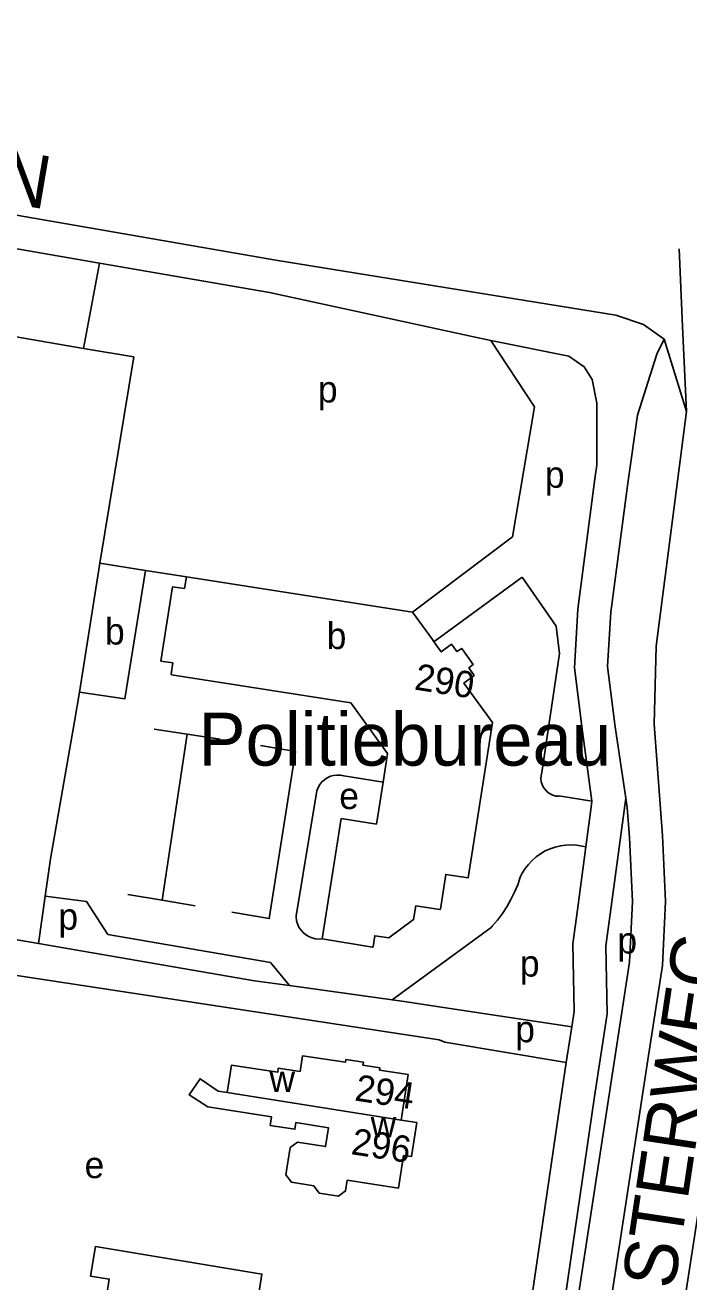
# Model space of a CAD drawing. Extents: x 161093 to 163177, y 379000 to 380904.
# Drawn here: x 161584.6 to 161685, y 380685.4 to 380875.4 of the extents above; entities that cross this region are included whole.
import ezdxf

# ---------------------------------------------------------------- set-up
doc = ezdxf.new("R2010")
doc.units = 0
for name, color, linetype in [('BLT_Basislijn', 7, 'Continuous'), ('BLT_Bebouwing', 7, 'Continuous'), ('BLT_Bebouwing_beschrifting', 7, 'Continuous'), ('BLT_Centroide', 7, 'Continuous'), ('BLT_Huisnummer', 7, 'Continuous'), ('BLT_Onderverdeling_panden', 7, 'Continuous'), ('BLT_Straatnaam_hoofdweg', 7, 'Continuous'), ('BLT_Vlakafsluiter', 7, 'Continuous')]:
    doc.layers.add(name, color=color, linetype=linetype)

msp = doc.modelspace()

# ---------------------------------------------------------------- linework, layer by layer
at = {"layer": 'BLT_Basislijn'}
for p, q in [((161593.47, 380826.51), (161595.88, 380839.4)), ((161559.79, 380832.24), (161593.47, 380826.51)), ((161653.41, 380828.05), (161655.07, 380827.71)), ((161655.07, 380827.71), (161666.87, 380825.33)), ((161684.7, 380816.97), (161681.32, 380827.9)), ((161609.03, 380791.96), (161602.83, 380792.94)), ((161592.1, 380770.1), (161592.87, 380774.51)), ((161588.47, 380749.33), (161592.1, 380770.1)), ((161604.14, 380768.93), (161609.14, 380768.18)), ((161609.14, 380768.18), (161605.35, 380743.06)), ((161609.14, 380768.18), (161614.13, 380767.43)), ((161632.82, 380761.89), (161638.77, 380760.93)), ((161628.71, 380759.3), (161625.61, 380740.73)), ((161665.25, 380758.78), (161665.39, 380758.85)), ((161665.39, 380758.85), (161670.38, 380758.05)), ((161588.47, 380749.33), (161587.66, 380743.69)), ((161587.66, 380743.69), (161586.64, 380736.52)), ((161600.17, 380743.91), (161605.35, 380743.06)), ((161605.35, 380743.06), (161610.33, 380742.23)), ((161581.37, 380737.43), (161586.64, 380736.52)), ((161655.12, 380738.96), (161640.14, 380727.99)), ((161586.64, 380736.52), (161619.34, 380730.89)), ((161619.34, 380730.89), (161624.62, 380730.15)), ((161624.62, 380730.15), (161640.14, 380727.99)), ((161640.14, 380727.99), (161641.97, 380727.73)), ((161647.92, 380726.85), (161641.97, 380727.73)), ((161647.92, 380726.85), (161667.32, 380723.91)), ((161667.32, 380723.91), (161666.5, 380718.53)), ((161666.5, 380718.53), (161665.83, 380714.11)), ((161665.83, 380714.11), (161661.04, 380681.33))]:
    msp.add_line(p, q, dxfattribs=at)
for points in [[(161516.47, 380858.03), (161524.57, 380856.84), (161622.55, 380839.85), (161673.98, 380831.54), (161678.16, 380830.1), (161681.32, 380827.9)], [(161515.1, 380853.18), (161523.78, 380851.9), (161595.88, 380839.4)], [(161595.88, 380839.4), (161621.6, 380834.94), (161653.41, 380828.05)], [(161655.07, 380827.71), (161661.69, 380817.65), (161658.37, 380798.02), (161643.25, 380786.6)], [(161675.5, 380758.52), (161673.91, 380769.27), (161672.74, 380778.4), (161673.22, 380786.6), (161675.79, 380806.12), (161677.26, 380816.42), (161680.18, 380825.64), (161681.32, 380827.9)], [(161593.47, 380826.51), (161601.05, 380825.22), (161595.92, 380794.02)], [(161670.38, 380758.05), (161668.95, 380768.59), (161667.73, 380778.23), (161668.24, 380787.07), (161670.83, 380806.8), (161671.12, 380808.85), (161671.12, 380818.22), (161670.4, 380821.79), (161669.21, 380823.71), (161666.87, 380825.33)], [(161706.18, 380821.7), (161704.99, 380816.11), (161684.56, 380683.72)], [(161669.3, 380656.68), (161678.84, 380718.93), (161681.03, 380733.18), (161681.5, 380742.87), (161681.03, 380752.86), (161679.79, 380769.7), (161680.11, 380781.48), (161684.7, 380816.97)], [(161646.41, 380782.24), (161646.64, 380782.28), (161659.82, 380791.91)], [(161659.82, 380791.91), (161664.97, 380784.49), (161665.46, 380780.39), (161662.81, 380762.39), (161662.7, 380761.93), (161662.67, 380761.46), (161662.72, 380760.99), (161662.85, 380760.54), (161663.06, 380760.12), (161663.33, 380759.74), (161663.66, 380759.41), (161664.05, 380759.14), (161664.47, 380758.94), (161664.92, 380758.81), (161665.25, 380758.78)], [(161615.9, 380741.26), (161621.55, 380740.29), (161625.52, 380765.57), (161620.22, 380766.46)], [(161632.82, 380761.89), (161632.32, 380761.99), (161631.8, 380762), (161631.29, 380761.94), (161630.8, 380761.8), (161630.33, 380761.58), (161629.91, 380761.29), (161629.53, 380760.95), (161629.21, 380760.54), (161628.96, 380760.09), (161628.78, 380759.61), (161628.71, 380759.3)], [(161675.5, 380758.52), (161673.15, 380740.94), (161672.5, 380736.19), (161672.68, 380725.9), (161670.78, 380713.39)], [(161675.71, 380757.07), (161675.5, 380758.52)], [(161661.49, 380642.68), (161664.36, 380657.44), (161676.05, 380733.69), (161676.5, 380742.87), (161676.04, 380752.56), (161675.71, 380757.07)], [(161670.38, 380758.05), (161670.32, 380757.53), (161669.47, 380751.15)], [(161669.47, 380751.15), (161668.06, 380751.38), (161667.25, 380751.43), (161666.43, 380751.4), (161665.62, 380751.3), (161664.83, 380751.11), (161664.06, 380750.85), (161663.31, 380750.51), (161662.61, 380750.1), (161661.94, 380749.63), (161661.33, 380749.09), (161660.77, 380748.49), (161660.27, 380747.85), (161659.84, 380747.16), (161659.54, 380746.57)], [(161669.47, 380751.15), (161668.2, 380741.62), (161667.49, 380736.49), (161667.67, 380726.24), (161667.32, 380723.91)], [(161659.54, 380746.57), (161659.15, 380745.4), (161658.68, 380744.26), (161658.13, 380743.15), (161657.52, 380742.08), (161656.84, 380741.05), (161656.09, 380740.07), (161655.29, 380739.14), (161655.12, 380738.96)], [(161587.66, 380743.69), (161593.93, 380742.87), (161597.16, 380737.9), (161621.73, 380733.66), (161624.62, 380730.15)], [(161629.58, 380737.24), (161629.05, 380737.2), (161628.53, 380737.25), (161628.02, 380737.37), (161627.53, 380737.57), (161627.08, 380737.84), (161626.67, 380738.18), (161626.32, 380738.57), (161626.04, 380739.01), (161625.82, 380739.49), (161625.68, 380740), (161625.62, 380740.52), (161625.61, 380740.73)], [(161580.32, 380732.14), (161647.24, 380721.96), (161648.12, 380721.58), (161666.5, 380718.53)], [(161670.78, 380713.39), (161660.47, 380642.83), (161661.49, 380642.68)]]:
    msp.add_lwpolyline(points, dxfattribs=at)
at = {"layer": 'BLT_Bebouwing'}
for p, q in [((161592.87, 380774.51), (161595.92, 380794.02)), ((161595.92, 380794.02), (161602.83, 380792.94)), ((161609.03, 380791.96), (161643.25, 380786.6)), ((161643.25, 380786.6), (161646.24, 380782.48)), ((161646.24, 380782.48), (161646.41, 380782.24)), ((161642.57, 380716.7), (161638.26, 380717.37)), ((161641.51, 380709.79), (161642.57, 380716.7))]:
    msp.add_line(p, q, dxfattribs=at)
for points in [[(161602.83, 380792.94), (161599.71, 380773.54), (161592.87, 380774.51)], [(161638.77, 380760.93), (161639.45, 380765.24), (161633.88, 380772.9), (161606.79, 380777.15), (161606.7, 380777.27), (161606.95, 380778.96), (161605.17, 380779.23), (161606.93, 380790.46), (161608.71, 380790.19), (161609.03, 380791.96)], [(161646.41, 380782.24), (161646.77, 380781.74), (161647.58, 380780.62), (161649.12, 380781.77), (161649.95, 380780.65), (161650.67, 380781.14), (161652.43, 380778.71), (161651.74, 380778.19), (161652.57, 380777.06), (161651.02, 380775.91), (161655.34, 380769.95), (161652.19, 380750), (161651.63, 380746.44), (161648.27, 380746.96), (161647.47, 380741.73), (161647.36, 380741.64), (161643.74, 380742.23), (161643.4, 380740.14), (161639.63, 380737.38), (161637.53, 380737.7), (161637.28, 380736.03), (161637.16, 380735.95), (161629.58, 380737.24)], [(161629.58, 380737.24), (161631.59, 380750), (161632.45, 380755.4), (161637.77, 380754.57), (161638.77, 380760.93)], [(161626.22, 380717.15), (161626.59, 380719.56), (161633.09, 380718.56), (161633.16, 380718.98), (161635.81, 380718.57), (161635.74, 380718.1), (161638.3, 380717.71), (161638.26, 380717.37)], [(161626.22, 380717.15), (161622.93, 380717.66), (161622.84, 380717.05), (161615.83, 380718.12), (161615.19, 380713.98)], [(161615.19, 380713.98), (161613.85, 380714.19), (161611.09, 380716.08), (161609.42, 380713.65), (161612.24, 380711.82), (161621.88, 380710.33), (161621.68, 380709.01)], [(161621.68, 380709.01), (161625.43, 380708.44), (161625.58, 380709.43), (161630.51, 380708.67), (161630.07, 380705.81), (161625.84, 380706.46), (161624.71, 380705.65), (161624.08, 380701.56), (161624.9, 380700.43), (161628.3, 380699.9)], [(161628.3, 380699.9), (161629.13, 380698.77), (161632.03, 380698.33), (161633.11, 380699.12), (161633.36, 380700.72), (161641.11, 380699.52), (161641.88, 380704.49), (161643.07, 380704.31), (161643.86, 380709.43), (161641.51, 380709.79)], [(161596.89, 380682.85), (161597.35, 380685.79), (161594.51, 380686.24), (161595.25, 380690.7), (161620.45, 380686.54), (161619.86, 380682.96)]]:
    msp.add_lwpolyline(points, dxfattribs=at)
at = {"layer": 'BLT_Onderverdeling_panden'}
msp.add_line((161641.51, 380709.79), (161615.19, 380713.98), dxfattribs=at)
at = {"layer": 'BLT_Vlakafsluiter'}
msp.add_lwpolyline([(161683.58, 380841.56), (161684.09, 380829.81), (161684.7, 380816.97)], dxfattribs=at)

# ---------------------------------------------------------------- texts
at = {"layer": 'BLT_Bebouwing_beschrifting'}
msp.add_text('Politiebureau', height=8, dxfattribs=at).set_placement((161610.84, 380763.42))
at = {"layer": 'BLT_Centroide'}
for s, p in [('p', (161628.92, 380818.33)), ('p', (161663.27, 380805.43)), ('b', (161596.71, 380781.73)), ('b', (161630.25, 380781.05)), ('e', (161632.15, 380756.85)), ('p', (161589.66, 380738.61)), ('p', (161674.23, 380735)), ('p', (161659.48, 380731.52)), ('p', (161658.77, 380721.59)), ('w', (161621.59, 380714.06)), ('w', (161636.9, 380707.19)), ('e', (161593.62, 380701.04))]:
    msp.add_text(s, height=4, dxfattribs=at).set_placement(p)
at = {"layer": 'BLT_Huisnummer'}
for s, rotation, p in [('290', 351.064, (161643.39, 380774.94)), ('294', 351.2454, (161634.36, 380712.8)), ('296', 351.24, (161633.81, 380704.68))]:
    msp.add_text(s, height=4, rotation=rotation, dxfattribs=at).set_placement(p)
at = {"layer": 'BLT_Straatnaam_hoofdweg'}
for s, rotation, p in [('ANTOON COOLENLAAN', 350.3187, (161467.59, 380868.01)), ('AALSTERWEG', 81.4709, (161679.81, 380664.08))]:
    msp.add_text(s, height=8, rotation=rotation, dxfattribs=at).set_placement(p)

doc.saveas('drawing.dxf')
